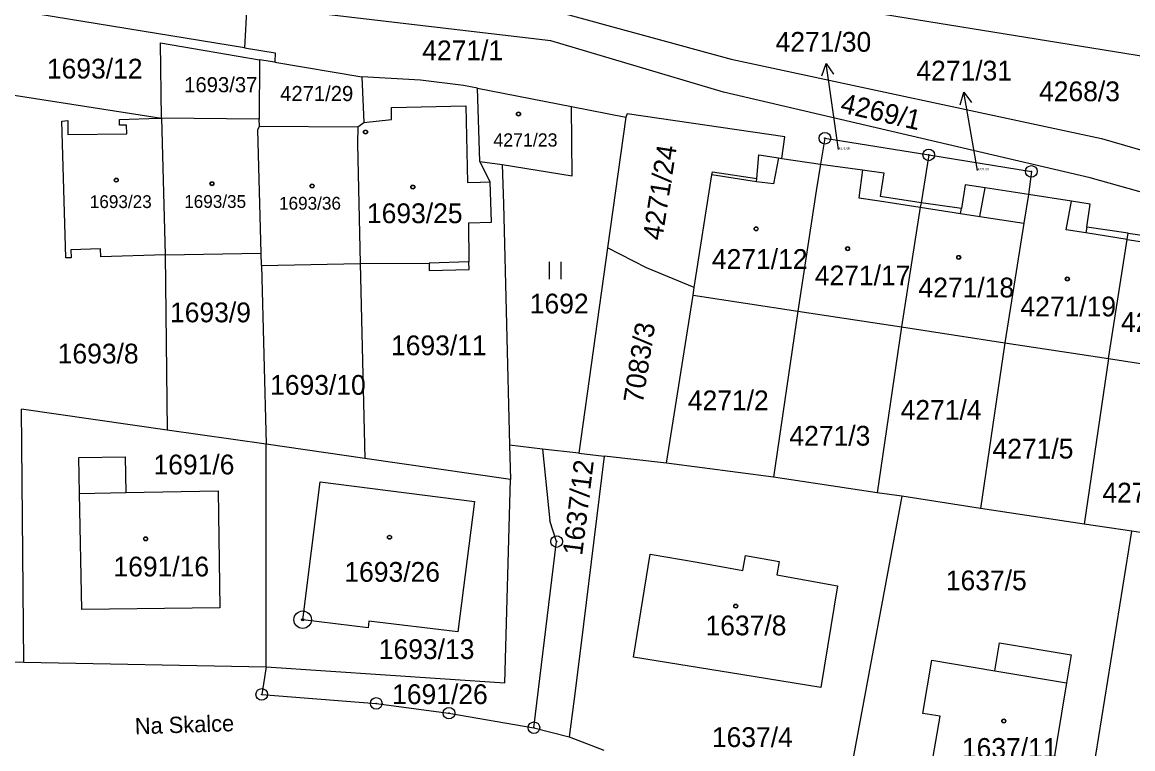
# Model space of a CAD drawing. Extents: x -593183 to -588034, y -1130415 to -1124994.
# Drawn here: x -589806.7 to -589711.3, y -1129310.7 to -1129248.3 of the extents above; entities that cross this region are included whole.
import ezdxf

# ---------------------------------------------------------------- set-up
doc = ezdxf.new("R2010")
doc.units = 0
for name, color, linetype in [('Vrstva 1', 7, 'Continuous'), ('Vrstva 15', 7, 'Continuous'), ('Vrstva 16', 7, 'Continuous'), ('Vrstva 18', 7, 'Continuous'), ('Vrstva 19', 7, 'Continuous'), ('Vrstva 24', 7, 'Continuous'), ('Vrstva 25', 7, 'Continuous'), ('Vrstva 4', 7, 'Continuous')]:
    doc.layers.add(name, color=color, linetype=linetype)

msp = doc.modelspace()

# ---------------------------------------------------------------- linework, layer by layer
at = {"layer": 'Vrstva 1'}
for p, q in [((-589787.39, -1129246.83), (-589787.58, -1129250.49)), ((-589761.26, -1129249.9), (-589787.39, -1129246.83)), ((-589739.24, -1129246.54), (-589701.24, -1129252.68)), ((-589787.58, -1129250.49), (-589807.81, -1129247.2)), ((-589760.96, -1129247.32), (-589745.77, -1129251.49)), ((-589746.43, -1129254.31), (-589761.26, -1129249.9)), ((-589794.79, -1129250.07), (-589786.3, -1129251.52)), ((-589794.71, -1129256.55), (-589794.79, -1129250.07)), ((-589787.58, -1129250.49), (-589784.95, -1129250.92)), ((-589786.3, -1129251.52), (-589786.31, -1129256.64)), ((-589784.97, -1129251.74), (-589786.3, -1129251.52)), ((-589784.95, -1129250.92), (-589784.97, -1129251.74)), ((-589784.97, -1129251.74), (-589777.5, -1129253)), ((-589745.77, -1129251.49), (-589713.95, -1129258.3)), ((-589772.47, -1129253.29), (-589777.5, -1129253)), ((-589777.5, -1129253), (-589777.34, -1129256.92)), ((-589768.75, -1129253.75), (-589772.47, -1129253.29)), ((-589807.37, -1129254.56), (-589794.71, -1129256.55)), ((-589767.57, -1129253.98), (-589768.75, -1129253.75)), ((-589767.57, -1129253.98), (-589759.48, -1129255.55)), ((-589767.37, -1129260.26), (-589767.57, -1129253.98)), ((-589714.91, -1129261.67), (-589746.43, -1129254.31)), ((-589759.43, -1129261.49), (-589759.48, -1129255.55)), ((-589759.48, -1129255.55), (-589754.81, -1129256.45)), ((-589798.32, -1129256.65), (-589794.96, -1129256.56)), ((-589794.96, -1129256.56), (-589794.71, -1129256.55)), ((-589786.31, -1129256.64), (-589794.71, -1129256.55)), ((-589794.71, -1129256.55), (-589794.41, -1129268.3)), ((-589754.81, -1129256.45), (-589756.38, -1129267.68)), ((-589754.7, -1129256.18), (-589754.81, -1129256.45)), ((-589741.16, -1129258.16), (-589754.7, -1129256.18)), ((-589803.28, -1129256.81), (-589802.77, -1129256.75)), ((-589802.93, -1129268.56), (-589803.28, -1129256.81)), ((-589802.77, -1129256.75), (-589802.76, -1129257.96)), ((-589798.31, -1129257.15), (-589798.32, -1129256.65)), ((-589797.71, -1129257.15), (-589798.31, -1129257.15)), ((-589797.7, -1129257.9), (-589797.71, -1129257.15)), ((-589786.43, -1129257.55), (-589786.3, -1129257.23)), ((-589786.3, -1129257.23), (-589786.31, -1129256.64)), ((-589786.3, -1129257.23), (-589777.85, -1129257.28)), ((-589777.85, -1129257.28), (-589777.88, -1129258.76)), ((-589777.85, -1129257.28), (-589777.34, -1129256.92)), ((-589802.76, -1129257.96), (-589797.7, -1129257.9)), ((-589786.16, -1129268.14), (-589786.43, -1129257.55)), ((-589741.41, -1129260), (-589741.16, -1129258.16)), ((-589737.71, -1129258.27), (-589738.1, -1129260.51)), ((-589737.71, -1129258.27), (-589728.79, -1129259.7)), ((-589713.95, -1129258.3), (-589689.05, -1129265.45)), ((-589777.88, -1129258.76), (-589777.64, -1129269.04)), ((-589767.37, -1129260.26), (-589765.43, -1129260.54)), ((-589766.46, -1129262.03), (-589767.37, -1129260.26)), ((-589743.56, -1129261.72), (-589743.39, -1129259.69)), ((-589743.39, -1129259.69), (-589741.71, -1129259.95)), ((-589741.71, -1129259.95), (-589741.41, -1129260)), ((-589741.41, -1129260), (-589738.1, -1129260.51)), ((-589728.79, -1129259.7), (-589729.45, -1129263.81)), ((-589728.79, -1129259.7), (-589719.97, -1129261.12)), ((-589765.43, -1129260.54), (-589759.43, -1129261.49)), ((-589765.43, -1129260.54), (-589765.34, -1129263.92)), ((-589747.42, -1129261.43), (-589747.38, -1129261.15)), ((-589747.38, -1129261.15), (-589743.56, -1129261.72)), ((-589738.1, -1129260.51), (-589738.45, -1129262.79)), ((-589738.1, -1129260.51), (-589734.47, -1129261)), ((-589734.47, -1129261), (-589732.64, -1129261.24)), ((-589732.64, -1129261.24), (-589732.96, -1129263.29)), ((-589719.97, -1129261.12), (-589720.23, -1129263.11)), ((-589766.37, -1129265.48), (-589766.46, -1129262.03)), ((-589748.94, -1129271.1), (-589747.42, -1129261.43)), ((-589725.66, -1129262.27), (-589725.98, -1129264.32)), ((-589723.95, -1129262.53), (-589725.66, -1129262.27)), ((-589702.37, -1129265.24), (-589714.91, -1129261.67)), ((-589738.45, -1129262.79), (-589740.03, -1129273.13)), ((-589720.23, -1129263.11), (-589723.95, -1129262.53)), ((-589720.23, -1129263.11), (-589720.62, -1129265.58)), ((-589716.52, -1129263.69), (-589720.23, -1129263.11)), ((-589765.34, -1129263.92), (-589764.81, -1129284.66)), ((-589729.45, -1129263.81), (-589732.96, -1129263.29)), ((-589729.51, -1129264.2), (-589731.14, -1129274.49)), ((-589729.45, -1129263.81), (-589729.51, -1129264.2)), ((-589725.98, -1129264.32), (-589729.45, -1129263.81)), ((-589714.91, -1129263.94), (-589716.52, -1129263.69)), ((-589715.21, -1129265.91), (-589714.91, -1129263.94)), ((-589768.33, -1129265.53), (-589766.37, -1129265.48)), ((-589768.33, -1129265.53), (-589768.31, -1129268.9)), ((-589720.62, -1129265.58), (-589722.24, -1129275.85)), ((-589711.65, -1129266.42), (-589715.21, -1129265.91)), ((-589713.35, -1129277.21), (-589711.73, -1129266.96)), ((-589711.73, -1129266.96), (-589711.65, -1129266.42)), ((-589711.65, -1129266.42), (-589708.12, -1129266.96)), ((-589799.95, -1129267.77), (-589802.49, -1129267.85)), ((-589802.49, -1129267.85), (-589802.47, -1129268.55)), ((-589799.93, -1129268.47), (-589799.95, -1129267.77)), ((-589756.38, -1129267.68), (-589758.86, -1129285.33)), ((-589753.03, -1129269.42), (-589756.38, -1129267.68)), ((-589802.47, -1129268.55), (-589802.93, -1129268.56)), ((-589794.41, -1129268.3), (-589799.93, -1129268.47)), ((-589794.41, -1129268.3), (-589786.16, -1129268.14)), ((-589794.41, -1129268.3), (-589794.22, -1129283.35)), ((-589786.13, -1129269.22), (-589786.16, -1129268.14)), ((-589768.29, -1129269.55), (-589768.31, -1129268.9)), ((-589786.13, -1129269.22), (-589777.64, -1129269.04)), ((-589786.13, -1129269.22), (-589785.73, -1129284.57)), ((-589777.64, -1129269.04), (-589771.72, -1129269)), ((-589777.64, -1129269.04), (-589777.23, -1129285.79)), ((-589771.72, -1129269), (-589771.7, -1129269.65)), ((-589771.7, -1129269.65), (-589768.29, -1129269.55)), ((-589748.94, -1129271.1), (-589753.03, -1129269.42)), ((-589751.31, -1129286.19), (-589749.04, -1129271.75)), ((-589749.04, -1129271.75), (-589748.94, -1129271.1)), ((-589749.04, -1129271.75), (-589740.03, -1129273.13)), ((-589740.03, -1129273.13), (-589742.13, -1129287.39)), ((-589740.03, -1129273.13), (-589731.14, -1129274.49)), ((-589731.14, -1129274.49), (-589733.21, -1129288.75)), ((-589731.14, -1129274.49), (-589722.24, -1129275.85)), ((-589722.24, -1129275.85), (-589724.33, -1129290.1)), ((-589722.24, -1129275.85), (-589713.35, -1129277.21)), ((-589713.35, -1129277.21), (-589715.44, -1129291.45)), ((-589713.35, -1129277.21), (-589704.45, -1129278.55)), ((-589794.22, -1129283.35), (-589806.74, -1129281.55)), ((-589806.55, -1129303.29), (-589806.74, -1129281.55)), ((-589785.73, -1129284.57), (-589794.22, -1129283.35)), ((-589777.23, -1129285.79), (-589785.73, -1129284.57)), ((-589785.72, -1129303.71), (-589785.73, -1129284.57)), ((-589761.98, -1129284.98), (-589764.81, -1129284.66)), ((-589764.81, -1129284.66), (-589764.73, -1129287.59)), ((-589758.86, -1129285.33), (-589761.98, -1129284.98)), ((-589761.98, -1129284.98), (-589761.34, -1129291.16)), ((-589801.81, -1129285.71), (-589797.83, -1129285.64)), ((-589801.75, -1129288.79), (-589801.81, -1129285.71)), ((-589797.83, -1129285.64), (-589797.78, -1129288.72)), ((-589764.73, -1129287.59), (-589777.23, -1129285.79)), ((-589758.86, -1129285.33), (-589756.67, -1129285.58)), ((-589756.67, -1129285.58), (-589758.46, -1129300.02)), ((-589751.31, -1129286.19), (-589756.67, -1129285.58)), ((-589742.13, -1129287.39), (-589751.31, -1129286.19)), ((-589782.58, -1129299.65), (-589781.08, -1129287.8)), ((-589781.08, -1129287.8), (-589767.82, -1129289.48)), ((-589765.22, -1129305.07), (-589764.73, -1129287.59)), ((-589733.21, -1129288.75), (-589742.13, -1129287.39)), ((-589801.57, -1129298.77), (-589801.75, -1129288.79)), ((-589797.78, -1129288.72), (-589789.83, -1129288.57)), ((-589789.83, -1129288.57), (-589789.7, -1129298.63)), ((-589731.09, -1129289.02), (-589736.27, -1129316.82)), ((-589731.09, -1129289.02), (-589733.21, -1129288.75)), ((-589724.33, -1129290.1), (-589731.09, -1129289.02)), ((-589767.82, -1129289.48), (-589769.24, -1129300.69)), ((-589715.44, -1129291.45), (-589724.33, -1129290.1)), ((-589760.76, -1129292.93), (-589761.34, -1129291.16)), ((-589711.33, -1129292.03), (-589715.44, -1129291.45)), ((-589716.58, -1129324.69), (-589711.33, -1129292.03)), ((-589706.37, -1129292.79), (-589711.33, -1129292.03)), ((-589762.71, -1129308.93), (-589760.76, -1129292.93)), ((-589754.15, -1129302.87), (-589752.71, -1129294.02)), ((-589752.71, -1129294.02), (-589748.69, -1129294.71)), ((-589748.69, -1129294.71), (-589744.77, -1129295.41)), ((-589744.77, -1129295.41), (-589744.54, -1129294.12)), ((-589744.54, -1129294.12), (-589741.64, -1129294.64)), ((-589741.64, -1129294.64), (-589741.85, -1129295.8)), ((-589741.85, -1129295.8), (-589736.63, -1129296.73)), ((-589736.63, -1129296.73), (-589738.07, -1129305.48)), ((-589789.7, -1129298.63), (-589801.57, -1129298.77)), ((-589776.96, -1129300.35), (-589782.58, -1129299.65)), ((-589776.89, -1129299.76), (-589776.96, -1129300.35)), ((-589769.24, -1129300.69), (-589776.89, -1129299.76)), ((-589758.46, -1129300.02), (-589759.18, -1129305.78)), ((-589723.11, -1129304.04), (-589722.7, -1129301.63)), ((-589722.7, -1129301.63), (-589716.54, -1129302.67)), ((-589827.66, -1129303.13), (-589806.55, -1129303.29)), ((-589806.55, -1129303.29), (-589785.72, -1129303.71)), ((-589750.26, -1129303.51), (-589754.15, -1129302.87)), ((-589729.3, -1129307.7), (-589728.52, -1129303.12)), ((-589728.52, -1129303.12), (-589723.11, -1129304.04)), ((-589716.54, -1129302.67), (-589716.95, -1129305.08)), ((-589785.72, -1129303.71), (-589765.22, -1129305.07)), ((-589744.93, -1129304.37), (-589750.26, -1129303.51)), ((-589738.07, -1129305.48), (-589744.93, -1129304.37)), ((-589716.95, -1129305.08), (-589719.19, -1129318.53)), ((-589759.18, -1129305.78), (-589759.67, -1129309.7)), ((-589729.33, -1129316.87), (-589727.82, -1129307.95)), ((-589727.82, -1129307.95), (-589729.3, -1129307.7)), ((-589762.71, -1129308.93), (-589759.67, -1129309.7)), ((-589759.67, -1129309.7), (-589756.71, -1129310.87))]:
    msp.add_line(p, q, dxfattribs=at)
msp.add_lwpolyline([(-589785.72, -1129303.71), (-589786.1, -1129306.07), (-589776.26, -1129306.84), (-589770.01, -1129307.68), (-589762.71, -1129308.93)], dxfattribs=at)
at = {"layer": 'Vrstva 16'}
for p, q in [((-589736.53, -1129259.24), (-589737.18, -1129254.82)), ((-589724.59, -1129261.04), (-589725.26, -1129257.27))]:
    msp.add_line(p, q, dxfattribs=at)
at = {"layer": 'Vrstva 24'}
for centre, radius in [((-589737.71, -1129258.27), 0.5), ((-589737.71, -1129258.27), 0.0327), ((-589728.79, -1129259.7), 0.5), ((-589728.79, -1129259.7), 0.0327), ((-589719.97, -1129261.12), 0.5), ((-589719.97, -1129261.12), 0.0327), ((-589760.76, -1129292.93), 0.5), ((-589760.76, -1129292.93), 0.0327), ((-589782.58, -1129299.65), 0.75), ((-589782.58, -1129299.65), 0.0903), ((-589786.1, -1129306.07), 0.5), ((-589786.1, -1129306.07), 0.0327), ((-589776.26, -1129306.84), 0.5), ((-589776.26, -1129306.84), 0.0327), ((-589770.01, -1129307.68), 0.5), ((-589770.01, -1129307.68), 0.0327), ((-589762.71, -1129308.93), 0.5), ((-589762.71, -1129308.93), 0.0327)]:
    msp.add_circle(centre, radius, dxfattribs=at)
at = {"layer": 'Vrstva 25'}
for p, q in [((-589737.18, -1129254.82), (-589737.613, -1129251.851)), ((-589725.26, -1129257.27), (-589725.783, -1129254.316)), ((-589761.397, -1129268.895), (-589761.397, -1129270.395)), ((-589760.375, -1129270.395), (-589760.375, -1129268.895))]:
    msp.add_line(p, q, dxfattribs=at)
for points in [[(-589737.964, -1129252.913), (-589737.613, -1129251.851), (-589736.974, -1129252.769)], [(-589726.101, -1129255.388), (-589725.783, -1129254.316), (-589725.117, -1129255.213)]]:
    msp.add_lwpolyline(points, dxfattribs=at)
for centre, radius in [((-589764.04, -1129256.19), 0.175), ((-589764.04, -1129256.19), 0.15), ((-589777.18, -1129257.74), 0.175), ((-589777.18, -1129257.74), 0.15), ((-589798.6, -1129261.87), 0.175), ((-589798.6, -1129261.87), 0.15), ((-589790.38, -1129262.18), 0.175), ((-589790.38, -1129262.18), 0.15), ((-589781.77, -1129262.37), 0.175), ((-589781.77, -1129262.37), 0.15), ((-589773.12, -1129262.47), 0.175), ((-589773.12, -1129262.47), 0.15), ((-589743.62, -1129266.06), 0.175), ((-589743.62, -1129266.06), 0.15), ((-589735.76, -1129267.76), 0.175), ((-589735.76, -1129267.76), 0.15), ((-589726.21, -1129268.51), 0.175), ((-589726.21, -1129268.51), 0.15), ((-589716.88, -1129270.36), 0.175), ((-589716.88, -1129270.36), 0.15), ((-589796.08, -1129292.7), 0.175), ((-589796.08, -1129292.7), 0.15), ((-589775.12, -1129292.56), 0.175), ((-589775.12, -1129292.56), 0.15), ((-589745.37, -1129298.48), 0.175), ((-589745.37, -1129298.48), 0.15), ((-589722.34, -1129308.35), 0.175), ((-589722.34, -1129308.35), 0.15)]:
    msp.add_circle(centre, radius, dxfattribs=at)
at = {"layer": 'Vrstva 4'}
for p, q in [((-589774.96, -1129255.62), (-589768.56, -1129255.48)), ((-589774.94, -1129256.67), (-589774.96, -1129255.62)), ((-589768.56, -1129255.48), (-589768.41, -1129262.08)), ((-589777.34, -1129256.92), (-589774.94, -1129256.67)), ((-589741.71, -1129259.95), (-589742.13, -1129262.2)), ((-589734.47, -1129261), (-589734.78, -1129263.39)), ((-589768.41, -1129262.08), (-589767.31, -1129262.05)), ((-589767.31, -1129262.05), (-589766.46, -1129262.03)), ((-589743.59, -1129262.02), (-589747.42, -1129261.43)), ((-589743.59, -1129262.02), (-589743.56, -1129261.72)), ((-589742.13, -1129262.2), (-589743.59, -1129262.02)), ((-589724.41, -1129265), (-589723.95, -1129262.53)), ((-589734.78, -1129263.39), (-589733.02, -1129263.66)), ((-589733.02, -1129263.66), (-589729.51, -1129264.2)), ((-589729.51, -1129264.2), (-589726.05, -1129264.74)), ((-589716.97, -1129266.15), (-589716.52, -1129263.69)), ((-589726.05, -1129264.74), (-589725.98, -1129264.32)), ((-589726.05, -1129264.74), (-589724.41, -1129265)), ((-589724.41, -1129265), (-589720.62, -1129265.58)), ((-589715.21, -1129265.91), (-589715.29, -1129266.41)), ((-589715.29, -1129266.41), (-589716.97, -1129266.15)), ((-589711.73, -1129266.96), (-589715.29, -1129266.41)), ((-589711.73, -1129266.96), (-589708.2, -1129267.51)), ((-589768.31, -1129268.9), (-589771.72, -1129269)), ((-589801.75, -1129288.79), (-589797.78, -1129288.72)), ((-589723.11, -1129304.04), (-589716.95, -1129305.08))]:
    msp.add_line(p, q, dxfattribs=at)

# ---------------------------------------------------------------- texts
at = {"layer": 'Vrstva 15'}
msp.add_text('Na Skalce', height=1.4, rotation=1.84104, dxfattribs=at).set_placement((-589796.98, -1129309.5))
at = {"layer": 'Vrstva 16'}
for s, p in [('4271/30', (-589741.948, -1129250.84)), ('4271/31', (-589729.848, -1129253.31))]:
    msp.add_text(s, height=1.7, dxfattribs=at).set_placement(p)
at = {"layer": 'Vrstva 18'}
for s, height, p in [('4271/1', 1.7, (-589772.31, -1129251.57)), ('1693/12', 1.7, (-589804.56, -1129253.14)), ('1693/37', 1.3, (-589792.76, -1129254.32)), ('4271/29', 1.3, (-589784.52, -1129255.08)), ('4268/3', 1.7, (-589719.31, -1129255.09)), ('4271/30', 0.2, (-589736.53, -1129259.24)), ('4271/31', 0.2, (-589724.59, -1129261.04)), ('1692', 1.7, (-589763.07, -1129273.33)), ('1693/9', 1.7, (-589793.98, -1129274.09)), ('1693/11', 1.7, (-589774.99, -1129276.92)), ('1693/8', 1.7, (-589803.63, -1129277.63)), ('1693/10', 1.7, (-589785.38, -1129280.32)), ('4271/2', 1.7, (-589749.49, -1129281.65)), ('4271/4', 1.7, (-589731.2, -1129282.47)), ('4271/3', 1.7, (-589740.76, -1129284.69)), ('4271/5', 1.7, (-589723.31, -1129285.8)), ('1691/6', 1.7, (-589795.4, -1129287.16)), ('4271/6', 1.7, (-589713.87, -1129289.58)), ('1637/5', 1.7, (-589727.32, -1129297.12)), ('1693/13', 1.7, (-589776.04, -1129303.03)), ('1691/26', 1.7, (-589774.896, -1129306.9)), ('1637/4', 1.7, (-589747.42, -1129310.59))]:
    msp.add_text(s, height=height, dxfattribs=at).set_placement(p)
for s, rotation, p in [('4269/1', 347.02092, (-589736.47, -1129256.03)), ('4271/24', 81.08505, (-589751.7, -1129267.11)), ('7083/3', 81.08505, (-589753.36, -1129281.12)), ('1637/12', 82.93329, (-589758.57, -1129294.18))]:
    msp.add_text(s, height=1.7, rotation=rotation, dxfattribs=at).set_placement(p)
at = {"layer": 'Vrstva 19'}
for s, height, p in [('4271/23', 1.14, (-589766.196, -1129258.99)), ('1693/23', 1.1, (-589800.87, -1129264.27)), ('1693/35', 1.1, (-589792.76, -1129264.26)), ('1693/36', 1.1, (-589784.61, -1129264.41)), ('1693/25', 1.7, (-589777.06, -1129265.57)), ('4271/12', 1.7, (-589747.42, -1129269.5)), ('4271/17', 1.7, (-589738.58, -1129270.91)), ('4271/18', 1.7, (-589729.67, -1129271.95)), ('4271/19', 1.7, (-589720.91, -1129273.58)), ('4271/20', 1.7, (-589712.27, -1129274.91)), ('1691/16', 1.7, (-589798.84, -1129295.93)), ('1693/26', 1.7, (-589779, -1129296.39)), ('1637/8', 1.7, (-589747.97, -1129300.99)), ('1637/11', 1.7, (-589725.94, -1129311.52))]:
    msp.add_text(s, height=height, dxfattribs=at).set_placement(p)

doc.saveas('drawing.dxf')
